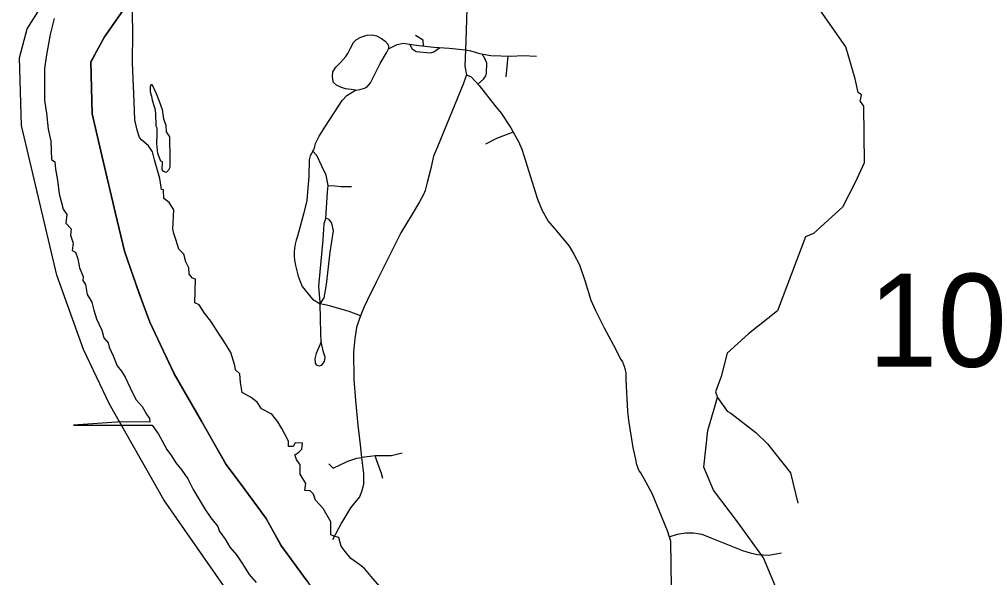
# Model space of a CAD drawing. Extents: x -132.8 to -73.3, y -60 to -26.
# Drawn here: x -130.783 to -129.431, y -34.075 to -33.295 of the extents above; entities that cross this region are included whole.
import ezdxf

# ---------------------------------------------------------------- set-up
doc = ezdxf.new("R2010")
doc.units = 0
for name, color, linetype in [('tdCoClipBndry', 7, 'Continuous'), ('tdCoCoBndry', 7, 'Continuous'), ('tdCoHydroRiver', 7, 'Continuous'), ('tdCoSectLine', 7, 'Continuous'), ('tdCoSectLinePart', 7, 'Continuous'), ('tdCoSectNmbr', 7, 'Continuous'), ('tdCoStBndry', 7, 'Continuous'), ('tdCoStBndryPart', 7, 'Continuous'), ('tdCoStPrkRd', 7, 'Continuous'), ('tdCoTwpBndryShd', 7, 'Continuous')]:
    doc.layers.add(name, color=color, linetype=linetype)

msp = doc.modelspace()

# ---------------------------------------------------------------- linework, layer by layer
at = {"layer": 'tdCoClipBndry'}
msp.add_lwpolyline([(-130.4067, -34.2159), (-130.5809, -33.9658), (-130.6569, -33.8326), (-130.6929, -33.7563), (-130.7301, -33.6526), (-130.7795, -33.4433), (-130.7826, -33.3488), (-130.7716, -33.3086), (-130.711, -33.2127), (-130.5979, -33.0682), (-130.4624, -32.9268), (-130.3097, -32.8094), (-130.146, -32.7005), (-129.898, -32.4913), (-129.7989, -32.4272), (-129.6782, -32.3015), (-129.5214, -32.1077), (-129.4731, -32.0396), (-129.4633, -32.0131), (-129.4312, -31.9605), (-129.3967, -31.9343)], dxfattribs=at)
at = {"layer": 'tdCoCoBndry'}
for p, q in [((-130.6635, -33.3198), (-130.6319, -33.2743)), ((-130.6824, -33.3545), (-130.6635, -33.3198)), ((-130.6805, -33.4272), (-130.6824, -33.3545)), ((-130.6669, -33.4852), (-130.6805, -33.4272)), ((-130.6479, -33.5665), (-130.6669, -33.4852)), ((-130.6356, -33.619), (-130.6479, -33.5665)), ((-130.6153, -33.6767), (-130.6356, -33.619)), ((-130.6002, -33.7181), (-130.6153, -33.6767)), ((-130.5662, -33.7899), (-130.6002, -33.7181)), ((-130.5281, -33.8561), (-130.5662, -33.7899)), ((-130.4938, -33.9161), (-130.5281, -33.8561)), ((-130.4741, -33.9428), (-130.4938, -33.9161)), ((-130.4378, -33.9922), (-130.4741, -33.9428)), ((-130.4171, -34.0294), (-130.4378, -33.9922)), ((-130.3802, -34.0795), (-130.4171, -34.0294))]:
    msp.add_line(p, q, dxfattribs=at)
for points in [[(-130.6323, -33.2743), (-130.6639, -33.3198), (-130.6828, -33.3545), (-130.6809, -33.4272), (-130.6673, -33.4852), (-130.6482, -33.5665), (-130.636, -33.619), (-130.6157, -33.6767), (-130.6005, -33.7181), (-130.5666, -33.7899), (-130.5284, -33.8561), (-130.4942, -33.9161), (-130.4745, -33.9428), (-130.4382, -33.9922), (-130.4175, -34.0294), (-130.3806, -34.0795)], [(-130.3802, -34.0795), (-130.4171, -34.0294), (-130.4378, -33.9922), (-130.4741, -33.9428), (-130.4938, -33.9161), (-130.5281, -33.8561), (-130.5662, -33.7899), (-130.6002, -33.7181), (-130.6153, -33.6767), (-130.6356, -33.619), (-130.6479, -33.5665), (-130.6669, -33.4852), (-130.6805, -33.4272), (-130.6824, -33.3545), (-130.6635, -33.3198), (-130.6319, -33.2743)]]:
    msp.add_lwpolyline(points, dxfattribs=at)
at = {"layer": 'tdCoHydroRiver'}
for points in [[(-130.2798, -34.0867), (-130.2916, -34.0732), (-130.3006, -34.0619), (-130.3074, -34.0568), (-130.3198, -34.0477), (-130.3277, -34.0381), (-130.3333, -34.0308), (-130.3366, -34.0184), (-130.3434, -34.0167), (-130.3479, -34.015), (-130.3479, -33.9969), (-130.3586, -33.9783), (-130.3693, -33.9664), (-130.3721, -33.9579), (-130.3766, -33.9534), (-130.3839, -33.9528), (-130.3828, -33.9432), (-130.3907, -33.9302), (-130.3906, -33.9173), (-130.3957, -33.9099), (-130.3982, -33.9033), (-130.3926, -33.8993), (-130.3881, -33.8954), (-130.3875, -33.8869), (-130.3977, -33.8863), (-130.4005, -33.8914), (-130.4067, -33.8914), (-130.4067, -33.8841), (-130.4162, -33.8666), (-130.4219, -33.857), (-130.4303, -33.8462), (-130.4444, -33.8389), (-130.4506, -33.8298), (-130.4591, -33.823), (-130.4715, -33.8162), (-130.4737, -33.8021), (-130.4748, -33.7903), (-130.481, -33.7846), (-130.4816, -33.7784), (-130.4872, -33.7603), (-130.4973, -33.7445), (-130.5046, -33.7332), (-130.5153, -33.7168), (-130.5243, -33.7055), (-130.5316, -33.6937), (-130.5378, -33.6908), (-130.5367, -33.6581), (-130.541, -33.6565), (-130.5455, -33.6509), (-130.5458, -33.6422), (-130.5503, -33.6339), (-130.553, -33.623), (-130.5601, -33.6162), (-130.5635, -33.6038), (-130.5668, -33.594), (-130.5683, -33.588), (-130.5671, -33.5613), (-130.5735, -33.5507), (-130.581, -33.5455), (-130.5814, -33.5334), (-130.584, -33.533), (-130.5863, -33.5172), (-130.5941, -33.4913), (-130.5967, -33.4804), (-130.6025, -33.4719), (-130.6115, -33.4639), (-130.6148, -33.4601), (-130.618, -33.45), (-130.6215, -33.4357), (-130.6222, -33.4104), (-130.6244, -33.3561), (-130.624, -33.313), (-130.6259, -33.2144)], [(-129.6087, -33.4101), (-129.6068, -33.4007), (-129.6115, -33.3974), (-129.6156, -33.3783), (-129.6286, -33.3338), (-129.6634, -33.2839), (-129.6632, -33.2744), (-129.6756, -33.2662)], [(-130.734, -33.294), (-130.7397, -33.3165), (-130.7448, -33.3447), (-130.7477, -33.3639), (-130.7477, -33.3763), (-130.7477, -33.4085), (-130.7449, -33.426), (-130.7422, -33.4486), (-130.7388, -33.4655), (-130.7377, -33.4909), (-130.7332, -33.4943), (-130.7321, -33.5045), (-130.7293, -33.5197), (-130.7271, -33.5389), (-130.7215, -33.5604), (-130.7164, -33.5677), (-130.7176, -33.5796), (-130.7102, -33.5875), (-130.7114, -33.5965), (-130.7076, -33.6078), (-130.7088, -33.6178), (-130.7043, -33.6203), (-130.7008, -33.6294), (-130.6986, -33.6422), (-130.6934, -33.654), (-130.6939, -33.66), (-130.6901, -33.6653), (-130.6879, -33.6793), (-130.6816, -33.6901), (-130.6786, -33.7011), (-130.6749, -33.7131), (-130.6715, -33.7203), (-130.6674, -33.7292), (-130.6647, -33.7399), (-130.6587, -33.7466), (-130.6574, -33.7531), (-130.6515, -33.7648), (-130.6462, -33.7789), (-130.6402, -33.7864), (-130.6349, -33.7947), (-130.6281, -33.8095), (-130.6199, -33.8258), (-130.6111, -33.8358), (-130.6049, -33.8466), (-130.6009, -33.8526), (-130.6004, -33.8577), (-130.6402, -33.8571), (-130.7072, -33.8617), (-130.5974, -33.8619), (-130.5884, -33.8742), (-130.5831, -33.8838), (-130.5766, -33.8958), (-130.5703, -33.9044), (-130.5642, -33.9143), (-130.5559, -33.9247), (-130.5475, -33.9366), (-130.5397, -33.9518), (-130.5315, -33.9655), (-130.523, -33.9794), (-130.5152, -33.991), (-130.5057, -34.0033), (-130.5033, -34.0104), (-130.5012, -34.0124), (-130.4952, -34.0209), (-130.4885, -34.032), (-130.4795, -34.0427), (-130.4712, -34.0554), (-130.4619, -34.0701), (-130.4518, -34.0814)], [(-129.6087, -33.4101), (-129.6041, -33.4165), (-129.6032, -33.4954), (-129.615, -33.5219), (-129.6334, -33.5576), (-129.6739, -33.5943), (-129.6851, -33.5987)], [(-129.6851, -33.5987), (-129.7243, -33.7023), (-129.7647, -33.7345), (-129.7944, -33.7614), (-129.8025, -33.7937), (-129.8107, -33.8152), (-129.808, -33.8233)], [(-129.7008, -34.1504), (-129.7223, -34.0981), (-129.7437, -34.0469), (-129.7787, -33.9984), (-129.8136, -33.9525), (-129.827, -33.9202), (-129.8215, -33.869), (-129.808, -33.8233)], [(-129.808, -33.8233), (-129.7945, -33.8422), (-129.7892, -33.8449), (-129.7542, -33.8718), (-129.7381, -33.888), (-129.7058, -33.9285), (-129.6957, -33.9707)]]:
    msp.add_lwpolyline(points, dxfattribs=at)
msp.add_lwpolyline([(-130.5976, -33.3858), (-130.5916, -33.3986), (-130.5876, -33.4097), (-130.5831, -33.4212), (-130.5814, -33.434), (-130.5781, -33.4431), (-130.5776, -33.4523), (-130.5731, -33.4594), (-130.5727, -33.4897), (-130.5727, -33.5008), (-130.5732, -33.503), (-130.5745, -33.5058), (-130.5777, -33.509), (-130.5812, -33.5078), (-130.583, -33.5047), (-130.5827, -33.494), (-130.585, -33.493), (-130.587, -33.4884), (-130.5892, -33.4824), (-130.5907, -33.4686), (-130.5902, -33.4551), (-130.5902, -33.4493), (-130.5904, -33.447), (-130.5914, -33.4443), (-130.5919, -33.4265), (-130.5929, -33.4202), (-130.5949, -33.4147), (-130.5969, -33.4082), (-130.5976, -33.4031), (-130.5996, -33.3969), (-130.5993, -33.3883)], close=True, dxfattribs=at)
at = {"layer": 'tdCoSectLine'}
msp.add_lwpolyline([(-130.5224, -33.1337), (-130.5527, -33.1712), (-130.5938, -33.2269), (-130.6323, -33.2743), (-130.6639, -33.3198), (-130.6828, -33.3545), (-130.6809, -33.4272), (-130.6673, -33.4852), (-130.6482, -33.5665), (-130.636, -33.619), (-130.6157, -33.6767), (-130.6005, -33.7181), (-130.5666, -33.7899), (-130.5284, -33.8561), (-130.4942, -33.9161), (-130.4745, -33.9428), (-130.4382, -33.9922), (-130.4175, -34.0294), (-130.3806, -34.0795), (-130.354, -34.1196), (-130.3186, -34.1676), (-130.3046, -34.201)], dxfattribs=at)
at = {"layer": 'tdCoSectLinePart'}
msp.add_lwpolyline([(-130.5224, -33.1337), (-130.5527, -33.1712), (-130.5938, -33.2269), (-130.6323, -33.2743), (-130.6639, -33.3198), (-130.6828, -33.3545), (-130.6809, -33.4272), (-130.6673, -33.4852), (-130.6482, -33.5665), (-130.636, -33.619), (-130.6157, -33.6767), (-130.6005, -33.7181), (-130.5666, -33.7899), (-130.5284, -33.8561), (-130.4942, -33.9161), (-130.4745, -33.9428), (-130.4382, -33.9922), (-130.4175, -34.0294), (-130.3806, -34.0795), (-130.354, -34.1196), (-130.3186, -34.1676), (-130.3046, -34.201)], dxfattribs=at)
at = {"layer": 'tdCoStBndry'}
msp.add_lwpolyline([(-130.6323, -33.2743), (-130.6639, -33.3198), (-130.6828, -33.3545), (-130.6809, -33.4272), (-130.6673, -33.4852), (-130.6482, -33.5665), (-130.636, -33.619), (-130.6157, -33.6767), (-130.6005, -33.7181), (-130.5666, -33.7899), (-130.5284, -33.8561), (-130.4942, -33.9161), (-130.4745, -33.9428), (-130.4382, -33.9922), (-130.4175, -34.0294), (-130.3806, -34.0795)], dxfattribs=at)
at = {"layer": 'tdCoStBndryPart'}
msp.add_lwpolyline([(-130.6323, -33.2743), (-130.6639, -33.3198), (-130.6828, -33.3545), (-130.6809, -33.4272), (-130.6673, -33.4852), (-130.6482, -33.5665), (-130.636, -33.619), (-130.6157, -33.6767), (-130.6005, -33.7181), (-130.5666, -33.7899), (-130.5284, -33.8561), (-130.4942, -33.9161), (-130.4745, -33.9428), (-130.4382, -33.9922), (-130.4175, -34.0294), (-130.3806, -34.0795)], dxfattribs=at)
at = {"layer": 'tdCoStPrkRd'}
for p, q in [((-130.1553, -33.2122), (-130.1588, -33.3108)), ((-130.1588, -33.3108), (-130.1596, -33.3376)), ((-130.316, -33.3277), (-130.3121, -33.3236)), ((-130.3121, -33.3236), (-130.306, -33.3201)), ((-130.306, -33.3201), (-130.2975, -33.3174)), ((-130.2975, -33.3174), (-130.2895, -33.3167)), ((-130.2895, -33.3167), (-130.2838, -33.3182)), ((-130.2838, -33.3182), (-130.2829, -33.3188)), ((-130.2829, -33.3188), (-130.277, -33.3222)), ((-130.277, -33.3222), (-130.2719, -33.3259)), ((-130.2189, -33.3241), (-130.2294, -33.318)), ((-130.2182, -33.3326), (-130.2189, -33.3241)), ((-130.3239, -33.3428), (-130.3203, -33.3356)), ((-130.3203, -33.3356), (-130.316, -33.3277)), ((-130.2719, -33.3259), (-130.2681, -33.3301)), ((-130.2701, -33.342), (-130.267, -33.3363)), ((-130.2681, -33.3301), (-130.2672, -33.3326)), ((-130.2672, -33.3326), (-130.267, -33.3363)), ((-130.267, -33.3363), (-130.255, -33.3305)), ((-130.255, -33.3305), (-130.2462, -33.3286)), ((-130.2462, -33.3286), (-130.2318, -33.3306)), ((-130.2378, -33.3298), (-130.234, -33.3362)), ((-130.234, -33.3362), (-130.2287, -33.3401)), ((-130.2318, -33.3306), (-130.2207, -33.3324)), ((-130.2207, -33.3324), (-130.2037, -33.334)), ((-130.2039, -33.3408), (-130.1957, -33.3346)), ((-130.2037, -33.334), (-130.1826, -33.3357)), ((-130.1826, -33.3357), (-130.1596, -33.3376)), ((-130.1596, -33.3376), (-130.1604, -33.3607)), ((-130.1596, -33.3376), (-130.1522, -33.3392)), ((-130.3339, -33.355), (-130.327, -33.3473)), ((-130.327, -33.3473), (-130.3239, -33.3428)), ((-130.2788, -33.3567), (-130.2701, -33.342)), ((-130.2287, -33.3401), (-130.2085, -33.3418)), ((-130.2085, -33.3418), (-130.2039, -33.3408)), ((-130.1522, -33.3392), (-130.1401, -33.3429)), ((-130.1401, -33.3429), (-130.1241, -33.3456)), ((-130.1323, -33.3507), (-130.1364, -33.3435)), ((-130.1301, -33.3565), (-130.1323, -33.3507)), ((-130.1241, -33.3456), (-130.096, -33.3467)), ((-130.1029, -33.3756), (-130.1, -33.3465)), ((-130.096, -33.3467), (-130.0797, -33.3456)), ((-130.0797, -33.3456), (-130.0605, -33.3466)), ((-130.3447, -33.3685), (-130.3408, -33.3622)), ((-130.3408, -33.3622), (-130.3339, -33.355)), ((-130.2854, -33.3697), (-130.2788, -33.3567)), ((-130.1604, -33.3607), (-130.1584, -33.3726)), ((-130.1305, -33.3703), (-130.1301, -33.3565)), ((-130.3454, -33.3751), (-130.3447, -33.3685)), ((-130.3443, -33.3821), (-130.3454, -33.3751)), ((-130.2924, -33.3841), (-130.2854, -33.3697)), ((-130.1584, -33.3726), (-130.163, -33.3856)), ((-130.1584, -33.3726), (-130.1518, -33.3754)), ((-130.1518, -33.3754), (-130.1408, -33.3878)), ((-130.1426, -33.3858), (-130.1345, -33.3787)), ((-130.1345, -33.3787), (-130.1314, -33.3743)), ((-130.1314, -33.3743), (-130.1305, -33.3703)), ((-130.3441, -33.3836), (-130.3443, -33.3821)), ((-130.3398, -33.3871), (-130.3441, -33.3836)), ((-130.3328, -33.3905), (-130.3398, -33.3871)), ((-130.3271, -33.3922), (-130.3328, -33.3905)), ((-130.3195, -33.3933), (-130.3271, -33.3922)), ((-130.3071, -33.3932), (-130.3007, -33.3915)), ((-130.3007, -33.3915), (-130.2972, -33.3894)), ((-130.2972, -33.3894), (-130.2924, -33.3841)), ((-130.163, -33.3856), (-130.199, -33.4732)), ((-130.1408, -33.3878), (-130.1186, -33.4154)), ((-130.3319, -33.4087), (-130.3254, -33.4016)), ((-130.3254, -33.4016), (-130.3135, -33.3939)), ((-130.3135, -33.3939), (-130.3195, -33.3933)), ((-130.3135, -33.3939), (-130.3071, -33.3932)), ((-130.3551, -33.4446), (-130.3319, -33.4087)), ((-130.1186, -33.4154), (-130.1098, -33.4264)), ((-130.1098, -33.4264), (-130.0966, -33.4469)), ((-130.3642, -33.4585), (-130.3551, -33.4446)), ((-130.369, -33.4685), (-130.3642, -33.4585)), ((-130.0932, -33.4529), (-130.1162, -33.4618)), ((-130.0966, -33.4469), (-130.0932, -33.4529)), ((-130.0932, -33.4529), (-130.0856, -33.466)), ((-130.3704, -33.475), (-130.369, -33.4685)), ((-130.199, -33.4732), (-130.2045, -33.4864)), ((-130.1162, -33.4618), (-130.1318, -33.4697)), ((-130.0856, -33.466), (-130.081, -33.4763)), ((-130.3768, -33.4858), (-130.3779, -33.4915)), ((-130.3729, -33.4791), (-130.3768, -33.4858)), ((-130.3729, -33.4791), (-130.3721, -33.4778)), ((-130.3671, -33.4855), (-130.3729, -33.4791)), ((-130.3721, -33.4778), (-130.3704, -33.475)), ((-130.3601, -33.5), (-130.3671, -33.4855)), ((-130.2045, -33.4864), (-130.2087, -33.5053)), ((-130.081, -33.4763), (-130.0777, -33.4869)), ((-130.0777, -33.4869), (-130.0696, -33.5135)), ((-130.3779, -33.4915), (-130.3786, -33.5141)), ((-130.354, -33.5128), (-130.3601, -33.5)), ((-130.3514, -33.5272), (-130.354, -33.5128)), ((-130.2087, -33.5053), (-130.2131, -33.5229)), ((-130.0696, -33.5135), (-130.0593, -33.5462)), ((-130.3786, -33.5141), (-130.381, -33.548)), ((-130.3524, -33.5363), (-130.3514, -33.5272)), ((-130.3514, -33.5272), (-130.3421, -33.5275)), ((-130.3421, -33.5275), (-130.3337, -33.5288)), ((-130.2131, -33.5229), (-130.2144, -33.5286)), ((-130.3546, -33.5728), (-130.3524, -33.5363)), ((-130.3337, -33.5288), (-130.319, -33.5287)), ((-130.2184, -33.5397), (-130.221, -33.5449)), ((-130.2161, -33.5342), (-130.2184, -33.5397)), ((-130.2144, -33.5286), (-130.2161, -33.5342)), ((-130.381, -33.548), (-130.3858, -33.5673)), ((-130.2241, -33.5499), (-130.2342, -33.5671)), ((-130.221, -33.5449), (-130.2241, -33.5499)), ((-130.0593, -33.5462), (-130.0527, -33.562)), ((-130.3858, -33.5673), (-130.3942, -33.5981)), ((-130.2342, -33.5671), (-130.2502, -33.5932)), ((-130.0527, -33.562), (-130.0446, -33.5761)), ((-130.3586, -33.6031), (-130.3571, -33.5808)), ((-130.3571, -33.5808), (-130.3546, -33.5728)), ((-130.3499, -33.5747), (-130.3546, -33.5728)), ((-130.3464, -33.5797), (-130.3499, -33.5747)), ((-130.344, -33.5905), (-130.3464, -33.5797)), ((-130.0446, -33.5761), (-130.0446, -33.5763)), ((-130.0446, -33.5763), (-130.0333, -33.5901)), ((-130.3487, -33.6203), (-130.344, -33.5905)), ((-130.2502, -33.5932), (-130.2845, -33.6622)), ((-130.0333, -33.5901), (-130.0151, -33.6119)), ((-130.396, -33.6034), (-130.3974, -33.6089)), ((-130.3942, -33.5981), (-130.396, -33.6034)), ((-130.3647, -33.6677), (-130.3586, -33.6031)), ((-130.3989, -33.6201), (-130.399, -33.6258)), ((-130.3984, -33.6145), (-130.3989, -33.6201)), ((-130.3974, -33.6089), (-130.3984, -33.6145)), ((-130.3537, -33.6653), (-130.3487, -33.6203)), ((-130.0151, -33.6119), (-130.0083, -33.6231)), ((-130.399, -33.6258), (-130.3986, -33.6315)), ((-130.3986, -33.6315), (-130.3972, -33.639)), ((-130.0083, -33.6231), (-130.0004, -33.6378)), ((-130.3972, -33.639), (-130.3954, -33.6465)), ((-130.3954, -33.6465), (-130.3932, -33.6539)), ((-130.0004, -33.6378), (-129.9925, -33.6613)), ((-130.3932, -33.6539), (-130.3906, -33.6611)), ((-130.3906, -33.6611), (-130.3876, -33.6682)), ((-130.2845, -33.6622), (-130.2964, -33.6869)), ((-129.9925, -33.6613), (-129.9846, -33.6871)), ((-130.3876, -33.6682), (-130.3735, -33.6857)), ((-130.3627, -33.6905), (-130.3647, -33.6677)), ((-130.357, -33.684), (-130.3537, -33.6653)), ((-130.3735, -33.6857), (-130.3625, -33.6926)), ((-130.3625, -33.6926), (-130.357, -33.684)), ((-130.2964, -33.6869), (-130.301, -33.6965)), ((-129.9846, -33.6871), (-129.9782, -33.7018)), ((-130.3625, -33.6926), (-130.3627, -33.6905)), ((-130.3616, -33.7333), (-130.3625, -33.6926)), ((-130.3498, -33.6952), (-130.3625, -33.6926)), ((-130.3221, -33.7033), (-130.3498, -33.6952)), ((-130.301, -33.6965), (-130.3061, -33.709)), ((-129.9782, -33.7018), (-129.9663, -33.7257)), ((-130.3061, -33.709), (-130.3221, -33.7033)), ((-130.3083, -33.7143), (-130.3118, -33.7255)), ((-130.3061, -33.709), (-130.3083, -33.7143)), ((-130.3118, -33.7255), (-130.3144, -33.7409)), ((-129.9663, -33.7257), (-129.9531, -33.7501)), ((-130.3614, -33.7455), (-130.3616, -33.7333)), ((-130.3144, -33.7409), (-130.3159, -33.7594)), ((-130.3614, -33.7455), (-130.3684, -33.7616)), ((-130.3581, -33.7599), (-130.3614, -33.7455)), ((-129.9531, -33.7501), (-129.9426, -33.7699)), ((-130.3684, -33.7616), (-130.3702, -33.7692)), ((-130.3702, -33.7692), (-130.3696, -33.7753)), ((-130.3557, -33.7669), (-130.3581, -33.7599)), ((-130.3567, -33.7727), (-130.3559, -33.77)), ((-130.3559, -33.77), (-130.3557, -33.7669)), ((-130.3159, -33.7594), (-130.3155, -33.7976)), ((-129.9426, -33.7699), (-129.9406, -33.7734)), ((-130.3696, -33.7753), (-130.3681, -33.7774)), ((-130.3681, -33.7774), (-130.366, -33.7787)), ((-130.366, -33.7787), (-130.3637, -33.7788)), ((-130.3637, -33.7788), (-130.3614, -33.778)), ((-130.3614, -33.778), (-130.3595, -33.7767)), ((-130.3595, -33.7767), (-130.3582, -33.775)), ((-130.3582, -33.775), (-130.3567, -33.7727)), ((-129.9406, -33.7734), (-129.9389, -33.7771)), ((-129.9389, -33.7771), (-129.9376, -33.7809)), ((-129.9376, -33.7809), (-129.9367, -33.7848)), ((-130.3155, -33.7976), (-130.3133, -33.8273)), ((-129.9367, -33.7848), (-129.936, -33.7887)), ((-129.936, -33.7887), (-129.9358, -33.7928)), ((-129.9358, -33.7928), (-129.9356, -33.7983)), ((-129.9356, -33.7983), (-129.9334, -33.8424)), ((-130.3133, -33.8273), (-130.3102, -33.8618)), ((-129.9334, -33.8424), (-129.9323, -33.8554)), ((-130.3102, -33.8618), (-130.3069, -33.889)), ((-129.9323, -33.8554), (-129.9261, -33.893)), ((-130.3069, -33.889), (-130.3048, -33.9069)), ((-130.2929, -33.9055), (-130.3048, -33.9069)), ((-130.286, -33.9048), (-130.2929, -33.9055)), ((-130.2859, -33.9048), (-130.286, -33.9048)), ((-130.2841, -33.9103), (-130.286, -33.9048)), ((-130.2825, -33.9044), (-130.2859, -33.9048)), ((-130.2823, -33.9044), (-130.2825, -33.9044)), ((-130.263, -33.9044), (-130.2823, -33.9044)), ((-130.248, -33.901), (-130.263, -33.9044)), ((-129.9261, -33.893), (-129.9219, -33.9114)), ((-130.3505, -33.9158), (-130.3445, -33.9218)), ((-130.3445, -33.9218), (-130.3241, -33.9121)), ((-130.3241, -33.9121), (-130.3113, -33.9077)), ((-130.3113, -33.9077), (-130.3048, -33.9069)), ((-130.3048, -33.9069), (-130.3021, -33.9294)), ((-130.2768, -33.9294), (-130.2841, -33.9103)), ((-129.9219, -33.9114), (-129.9212, -33.9154)), ((-129.9212, -33.9154), (-129.9201, -33.9192)), ((-129.9201, -33.9192), (-129.9186, -33.923)), ((-130.3021, -33.9294), (-130.3019, -33.9444)), ((-130.2752, -33.936), (-130.2768, -33.9294)), ((-129.9186, -33.923), (-129.9167, -33.9265)), ((-129.9167, -33.9265), (-129.9145, -33.9299)), ((-129.9145, -33.9299), (-129.9109, -33.9363)), ((-130.3019, -33.9444), (-130.3047, -33.9547)), ((-129.9109, -33.9363), (-129.8997, -33.9569)), ((-130.3047, -33.9547), (-130.3078, -33.9617)), ((-129.8997, -33.9569), (-129.8782, -34.0086)), ((-130.3119, -33.9668), (-130.3203, -33.9773)), ((-130.3078, -33.9617), (-130.3119, -33.9668)), ((-130.3203, -33.9773), (-130.3329, -33.9982)), ((-130.3329, -33.9982), (-130.3452, -34.022)), ((-129.8782, -34.0086), (-129.8753, -34.0176)), ((-129.8753, -34.0176), (-129.8639, -34.014)), ((-129.8639, -34.014), (-129.8583, -34.013)), ((-129.8583, -34.013), (-129.8526, -34.0123)), ((-129.8526, -34.0123), (-129.8469, -34.0121)), ((-129.8469, -34.0121), (-129.8412, -34.0122)), ((-129.8412, -34.0122), (-129.8355, -34.0128)), ((-129.8355, -34.0128), (-129.8299, -34.0138)), ((-129.8299, -34.0138), (-129.8173, -34.0189)), ((-129.8753, -34.0176), (-129.8736, -34.0231)), ((-129.8736, -34.0231), (-129.8734, -34.0286)), ((-129.8173, -34.0189), (-129.8008, -34.0257)), ((-129.8008, -34.0257), (-129.7894, -34.0303)), ((-129.8734, -34.0286), (-129.8731, -34.0518)), ((-129.7894, -34.0303), (-129.7729, -34.0367)), ((-129.7729, -34.0367), (-129.7624, -34.04)), ((-129.7624, -34.04), (-129.7518, -34.0422)), ((-129.736, -34.0431), (-129.7187, -34.04)), ((-129.8731, -34.0518), (-129.8725, -34.0938)), ((-129.7518, -34.0422), (-129.736, -34.0431))]:
    msp.add_line(p, q, dxfattribs=at)
at = {"layer": 'tdCoTwpBndryShd'}
msp.add_lwpolyline([(-130.3806, -34.0795), (-130.4175, -34.0294), (-130.4382, -33.9922), (-130.4745, -33.9428), (-130.4942, -33.9161), (-130.5284, -33.8561), (-130.5666, -33.7899), (-130.6005, -33.7181), (-130.6157, -33.6767), (-130.636, -33.619), (-130.6482, -33.5665), (-130.6673, -33.4852), (-130.6809, -33.4272), (-130.6828, -33.3545), (-130.6639, -33.3198), (-130.6323, -33.2743)], dxfattribs=at)

# ---------------------------------------------------------------- texts
at = {"layer": 'tdCoSectNmbr'}
msp.add_text('10', height=0.13, rotation=359.9024, dxfattribs=at).set_placement((-129.5973, -33.7801))

doc.saveas('drawing.dxf')
